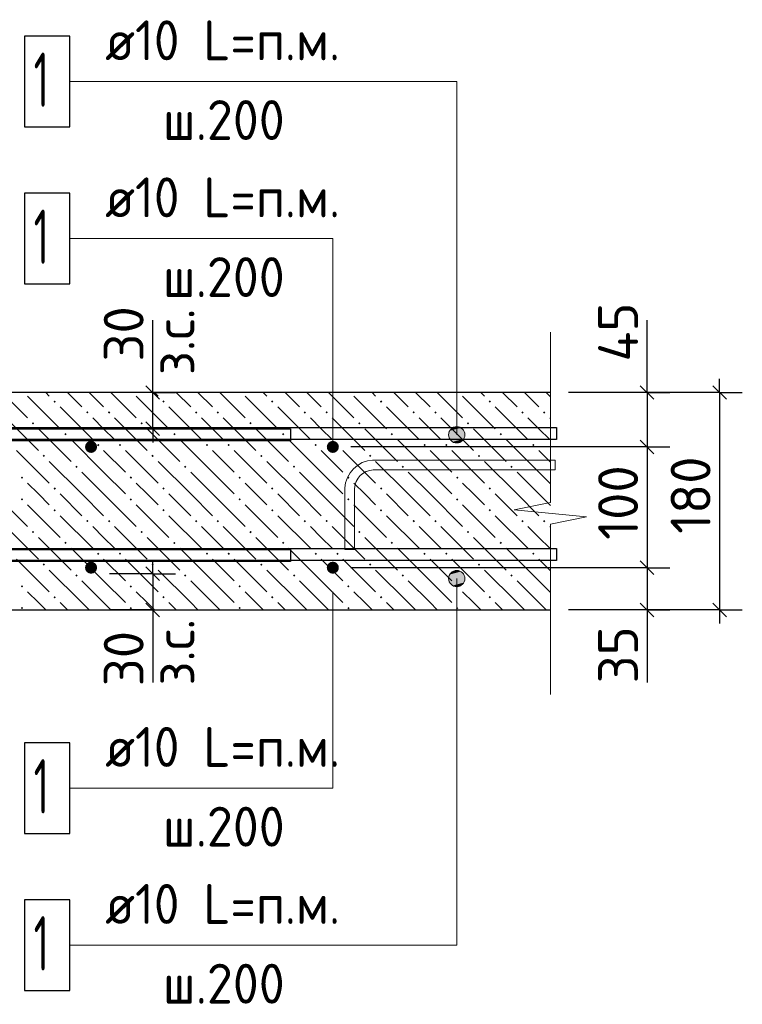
# Model space of a CAD drawing. Header units: millimetres. Extents: x 40580 to 1930067, y -240640 to 81020.
# Tile 637 of 656: x 1694055 to 1698041, y -215390 to -209956. Entities that reach past the tile are written whole.
import ezdxf

# ---------------------------------------------------------------- set-up
doc = ezdxf.new("R2010")
doc.units = ezdxf.units.MM
for name, color, linetype, lineweight in [('Standard', 7, 'Continuous', 25), ('ЖБ Перекрытие верхний уровень', 7, 'Continuous', 35), ('Позиционная метка линия выноска', 7, 'Continuous', 13), ('Примечания', 7, 'Continuous', 13), ('Фиксатор', 7, 'Continuous', 25), ('Фоновоя арматура Х1', 52, 'Continuous', 25)]:
    doc.layers.add(name, color=color, linetype=linetype, lineweight=lineweight)
doc.layers.add('Размерная выноска', color=7, linetype='Continuous')
doc.styles.add('ISOCPEUR', font='isocpeur.ttf')

msp = doc.modelspace()

# ---------------------------------------------------------------- hatches: boundary and pattern name
at = {"layer": 'ЖБ Перекрытие верхний уровень', "linetype": 'Continuous', "lineweight": -3, "transparency": 33554687}
for points in [[(1694241.7, -212063.2), (1694248.2, -212056.7), (1694254.7, -212063.2), (1694248.2, -212069.7)], [(1694841.7, -212063.2), (1694848.2, -212056.7), (1694854.7, -212063.2), (1694848.2, -212069.7)], [(1695441.7, -212063.2), (1695448.2, -212056.7), (1695454.7, -212063.2), (1695448.2, -212069.7)], [(1696041.7, -212063.2), (1696048.2, -212056.7), (1696054.7, -212063.2), (1696048.2, -212069.7)], [(1696641.7, -212063.2), (1696648.2, -212056.7), (1696654.7, -212063.2), (1696648.2, -212069.7)], [(1694421.7, -212123.2), (1694428.2, -212116.7), (1694434.7, -212123.2), (1694428.2, -212129.7)], [(1694541.7, -212123.2), (1694548.2, -212116.7), (1694554.7, -212123.2), (1694548.2, -212129.7)], [(1695021.7, -212123.2), (1695028.2, -212116.7), (1695034.7, -212123.2), (1695028.2, -212129.7)], [(1695141.7, -212123.2), (1695148.2, -212116.7), (1695154.7, -212123.2), (1695148.2, -212129.7)], [(1695621.7, -212123.2), (1695628.2, -212116.7), (1695634.7, -212123.2), (1695628.2, -212129.7)], [(1695741.7, -212123.2), (1695748.2, -212116.7), (1695754.7, -212123.2), (1695748.2, -212129.7)], [(1696221.7, -212123.2), (1696228.2, -212116.7), (1696234.7, -212123.2), (1696228.2, -212129.7)], [(1696341.7, -212123.2), (1696348.2, -212116.7), (1696354.7, -212123.2), (1696348.2, -212129.7)], [(1696821.7, -212123.2), (1696828.2, -212116.7), (1696834.7, -212123.2), (1696828.2, -212129.7)], [(1696941.7, -212123.2), (1696948.2, -212116.7), (1696954.7, -212123.2), (1696948.2, -212129.7)], [(1694121.7, -212183.2), (1694128.2, -212176.7), (1694134.7, -212183.2), (1694128.2, -212189.7)], [(1694721.7, -212183.2), (1694728.2, -212176.7), (1694734.7, -212183.2), (1694728.2, -212189.7)], [(1695321.7, -212183.2), (1695328.2, -212176.7), (1695334.7, -212183.2), (1695328.2, -212189.7)], [(1695921.7, -212183.2), (1695928.2, -212176.7), (1695934.7, -212183.2), (1695928.2, -212189.7)], [(1696521.7, -212183.2), (1696528.2, -212176.7), (1696534.7, -212183.2), (1696528.2, -212189.7)], [(1694301.7, -212243.2), (1694308.2, -212236.7), (1694314.7, -212243.2), (1694308.2, -212249.7)], [(1694901.7, -212243.2), (1694908.2, -212236.7), (1694914.7, -212243.2), (1694908.2, -212249.7)], [(1695501.7, -212243.2), (1695508.2, -212236.7), (1695514.7, -212243.2), (1695508.2, -212249.7)], [(1696101.7, -212243.2), (1696108.2, -212236.7), (1696114.7, -212243.2), (1696108.2, -212249.7)], [(1696701.7, -212243.2), (1696708.2, -212236.7), (1696714.7, -212243.2), (1696708.2, -212249.7)], [(1694481.7, -212303.2), (1694488.2, -212296.7), (1694494.7, -212303.2), (1694488.2, -212309.7)], [(1694601.7, -212303.2), (1694608.2, -212296.7), (1694614.7, -212303.2), (1694608.2, -212309.7)], [(1695081.7, -212303.2), (1695088.2, -212296.7), (1695094.7, -212303.2), (1695088.2, -212309.7)], [(1695201.7, -212303.2), (1695208.2, -212296.7), (1695214.7, -212303.2), (1695208.2, -212309.7)], [(1695681.7, -212303.2), (1695688.2, -212296.7), (1695694.7, -212303.2), (1695688.2, -212309.7)], [(1695801.7, -212303.2), (1695808.2, -212296.7), (1695814.7, -212303.2), (1695808.2, -212309.7)], [(1696281.7, -212303.2), (1696288.2, -212296.7), (1696294.7, -212303.2), (1696288.2, -212309.7)], [(1696401.7, -212303.2), (1696408.2, -212296.7), (1696414.7, -212303.2), (1696408.2, -212309.7)], [(1696881.7, -212303.2), (1696888.2, -212296.7), (1696894.7, -212303.2), (1696888.2, -212309.7)], [(1694181.7, -212363.2), (1694188.2, -212356.7), (1694194.7, -212363.2), (1694188.2, -212369.7)], [(1694781.7, -212363.2), (1694788.2, -212356.7), (1694794.7, -212363.2), (1694788.2, -212369.7)], [(1695381.7, -212363.2), (1695388.2, -212356.7), (1695394.7, -212363.2), (1695388.2, -212369.7)], [(1695981.7, -212363.2), (1695988.2, -212356.7), (1695994.7, -212363.2), (1695988.2, -212369.7)], [(1696581.7, -212363.2), (1696588.2, -212356.7), (1696594.7, -212363.2), (1696588.2, -212369.7)], [(1694361.7, -212423.2), (1694368.2, -212416.7), (1694374.7, -212423.2), (1694368.2, -212429.7)], [(1694961.7, -212423.2), (1694968.2, -212416.7), (1694974.7, -212423.2), (1694968.2, -212429.7)], [(1695561.7, -212423.2), (1695568.2, -212416.7), (1695574.7, -212423.2), (1695568.2, -212429.7)], [(1696161.7, -212423.2), (1696168.2, -212416.7), (1696174.7, -212423.2), (1696168.2, -212429.7)], [(1696761.7, -212423.2), (1696768.2, -212416.7), (1696774.7, -212423.2), (1696768.2, -212429.7)], [(1694061.7, -212483.2), (1694068.2, -212476.7), (1694074.7, -212483.2), (1694068.2, -212489.7)], [(1694661.7, -212483.2), (1694668.2, -212476.7), (1694674.7, -212483.2), (1694668.2, -212489.7)], [(1695261.7, -212483.2), (1695268.2, -212476.7), (1695274.7, -212483.2), (1695268.2, -212489.7)], [(1695861.7, -212483.2), (1695868.2, -212476.7), (1695874.7, -212483.2), (1695868.2, -212489.7)], [(1696461.7, -212483.2), (1696468.2, -212476.7), (1696474.7, -212483.2), (1696468.2, -212489.7)], [(1694241.7, -212543.2), (1694248.2, -212536.7), (1694254.7, -212543.2), (1694248.2, -212549.7)], [(1694841.7, -212543.2), (1694848.2, -212536.7), (1694854.7, -212543.2), (1694848.2, -212549.7)], [(1695441.7, -212543.2), (1695448.2, -212536.7), (1695454.7, -212543.2), (1695448.2, -212549.7)], [(1696041.7, -212543.2), (1696048.2, -212536.7), (1696054.7, -212543.2), (1696048.2, -212549.7)], [(1696641.7, -212543.2), (1696648.2, -212536.7), (1696654.7, -212543.2), (1696648.2, -212549.7)], [(1694061.7, -212603.2), (1694068.2, -212596.7), (1694074.7, -212603.2), (1694068.2, -212609.7)], [(1694661.7, -212603.2), (1694668.2, -212596.7), (1694674.7, -212603.2), (1694668.2, -212609.7)], [(1695261.7, -212603.2), (1695268.2, -212596.7), (1695274.7, -212603.2), (1695268.2, -212609.7)], [(1695861.7, -212603.2), (1695868.2, -212596.7), (1695874.7, -212603.2), (1695868.2, -212609.7)], [(1696461.7, -212603.2), (1696468.2, -212596.7), (1696474.7, -212603.2), (1696468.2, -212609.7)], [(1694241.7, -212663.2), (1694248.2, -212656.7), (1694254.7, -212663.2), (1694248.2, -212669.7)], [(1694841.7, -212663.2), (1694848.2, -212656.7), (1694854.7, -212663.2), (1694848.2, -212669.7)], [(1695441.7, -212663.2), (1695448.2, -212656.7), (1695454.7, -212663.2), (1695448.2, -212669.7)], [(1696041.7, -212663.2), (1696048.2, -212656.7), (1696054.7, -212663.2), (1696048.2, -212669.7)], [(1696641.7, -212663.2), (1696648.2, -212656.7), (1696654.7, -212663.2), (1696648.2, -212669.7)], [(1694421.7, -212723.2), (1694428.2, -212716.7), (1694434.7, -212723.2), (1694428.2, -212729.7)], [(1694541.7, -212723.2), (1694548.2, -212716.7), (1694554.7, -212723.2), (1694548.2, -212729.7)], [(1695021.7, -212723.2), (1695028.2, -212716.7), (1695034.7, -212723.2), (1695028.2, -212729.7)], [(1695141.7, -212723.2), (1695148.2, -212716.7), (1695154.7, -212723.2), (1695148.2, -212729.7)], [(1695621.7, -212723.2), (1695628.2, -212716.7), (1695634.7, -212723.2), (1695628.2, -212729.7)], [(1695741.7, -212723.2), (1695748.2, -212716.7), (1695754.7, -212723.2), (1695748.2, -212729.7)], [(1696221.7, -212723.2), (1696228.2, -212716.7), (1696234.7, -212723.2), (1696228.2, -212729.7)], [(1696341.7, -212723.2), (1696348.2, -212716.7), (1696354.7, -212723.2), (1696348.2, -212729.7)], [(1696821.7, -212723.2), (1696828.2, -212716.7), (1696834.7, -212723.2), (1696828.2, -212729.7)], [(1696941.7, -212723.2), (1696948.2, -212716.7), (1696954.7, -212723.2), (1696948.2, -212729.7)], [(1694121.7, -212783.2), (1694128.2, -212776.7), (1694134.7, -212783.2), (1694128.2, -212789.7)], [(1694721.7, -212783.2), (1694728.2, -212776.7), (1694734.7, -212783.2), (1694728.2, -212789.7)], [(1695321.7, -212783.2), (1695328.2, -212776.7), (1695334.7, -212783.2), (1695328.2, -212789.7)], [(1695921.7, -212783.2), (1695928.2, -212776.7), (1695934.7, -212783.2), (1695928.2, -212789.7)], [(1696521.7, -212783.2), (1696528.2, -212776.7), (1696534.7, -212783.2), (1696528.2, -212789.7)], [(1694301.7, -212843.2), (1694308.2, -212836.7), (1694314.7, -212843.2), (1694308.2, -212849.7)], [(1694901.7, -212843.2), (1694908.2, -212836.7), (1694914.7, -212843.2), (1694908.2, -212849.7)], [(1695501.7, -212843.2), (1695508.2, -212836.7), (1695514.7, -212843.2), (1695508.2, -212849.7)], [(1696101.7, -212843.2), (1696108.2, -212836.7), (1696114.7, -212843.2), (1696108.2, -212849.7)], [(1696701.7, -212843.2), (1696708.2, -212836.7), (1696714.7, -212843.2), (1696708.2, -212849.7)], [(1694481.7, -212903.2), (1694488.2, -212896.7), (1694494.7, -212903.2), (1694488.2, -212909.7)], [(1694601.7, -212903.2), (1694608.2, -212896.7), (1694614.7, -212903.2), (1694608.2, -212909.7)], [(1695081.7, -212903.2), (1695088.2, -212896.7), (1695094.7, -212903.2), (1695088.2, -212909.7)], [(1695201.7, -212903.2), (1695208.2, -212896.7), (1695214.7, -212903.2), (1695208.2, -212909.7)], [(1695681.7, -212903.2), (1695688.2, -212896.7), (1695694.7, -212903.2), (1695688.2, -212909.7)], [(1695801.7, -212903.2), (1695808.2, -212896.7), (1695814.7, -212903.2), (1695808.2, -212909.7)], [(1696281.7, -212903.2), (1696288.2, -212896.7), (1696294.7, -212903.2), (1696288.2, -212909.7)], [(1696401.7, -212903.2), (1696408.2, -212896.7), (1696414.7, -212903.2), (1696408.2, -212909.7)], [(1696881.7, -212903.2), (1696888.2, -212896.7), (1696894.7, -212903.2), (1696888.2, -212909.7)], [(1694181.7, -212963.2), (1694188.2, -212956.7), (1694194.7, -212963.2), (1694188.2, -212969.7)], [(1694781.7, -212963.2), (1694788.2, -212956.7), (1694794.7, -212963.2), (1694788.2, -212969.7)], [(1695381.7, -212963.2), (1695388.2, -212956.7), (1695394.7, -212963.2), (1695388.2, -212969.7)], [(1695981.7, -212963.2), (1695988.2, -212956.7), (1695994.7, -212963.2), (1695988.2, -212969.7)], [(1696581.7, -212963.2), (1696588.2, -212956.7), (1696594.7, -212963.2), (1696588.2, -212969.7)], [(1694361.7, -213023.2), (1694368.2, -213016.7), (1694374.7, -213023.2), (1694368.2, -213029.7)], [(1694961.7, -213023.2), (1694968.2, -213016.7), (1694974.7, -213023.2), (1694968.2, -213029.7)], [(1695561.7, -213023.2), (1695568.2, -213016.7), (1695574.7, -213023.2), (1695568.2, -213029.7)], [(1696161.7, -213023.2), (1696168.2, -213016.7), (1696174.7, -213023.2), (1696168.2, -213029.7)], [(1696761.7, -213023.2), (1696768.2, -213016.7), (1696774.7, -213023.2), (1696768.2, -213029.7)], [(1694061.7, -213083.2), (1694068.2, -213076.7), (1694074.7, -213083.2), (1694068.2, -213089.7)], [(1694661.7, -213083.2), (1694668.2, -213076.7), (1694674.7, -213083.2), (1694668.2, -213089.7)], [(1695261.7, -213083.2), (1695268.2, -213076.7), (1695274.7, -213083.2), (1695268.2, -213089.7)], [(1695861.7, -213083.2), (1695868.2, -213076.7), (1695874.7, -213083.2), (1695868.2, -213089.7)], [(1696461.7, -213083.2), (1696468.2, -213076.7), (1696474.7, -213083.2), (1696468.2, -213089.7)], [(1694241.7, -213143.2), (1694248.2, -213136.7), (1694254.7, -213143.2), (1694248.2, -213149.7)], [(1694841.7, -213143.2), (1694848.2, -213136.7), (1694854.7, -213143.2), (1694848.2, -213149.7)], [(1695441.7, -213143.2), (1695448.2, -213136.7), (1695454.7, -213143.2), (1695448.2, -213149.7)], [(1696041.7, -213143.2), (1696048.2, -213136.7), (1696054.7, -213143.2), (1696048.2, -213149.7)], [(1696641.7, -213143.2), (1696648.2, -213136.7), (1696654.7, -213143.2), (1696648.2, -213149.7)], [(1694061.7, -213203.2), (1694068.2, -213196.7), (1694074.7, -213203.2), (1694068.2, -213209.7)], [(1694661.7, -213203.2), (1694668.2, -213196.7), (1694674.7, -213203.2), (1694668.2, -213209.7)], [(1695261.7, -213203.2), (1695268.2, -213196.7), (1695274.7, -213203.2), (1695268.2, -213209.7)], [(1695861.7, -213203.2), (1695868.2, -213196.7), (1695874.7, -213203.2), (1695868.2, -213209.7)], [(1696461.7, -213203.2), (1696468.2, -213196.7), (1696474.7, -213203.2), (1696468.2, -213209.7)]]:
    msp.add_hatch(color=7, dxfattribs=at).paths.add_polyline_path(points, flags=16)
at = {"layer": 'Позиционная метка линия выноска', "linetype": 'Continuous', "lineweight": 13, "transparency": 33554687}
for points in [[(1696488.3, -212208.1), (1696443.3, -212208.1), (1696427.1, -212224.3)], [(1696488.3, -212208.1), (1696427.1, -212224.3), (1696504.5, -212224.3)], [(1696443.3, -212208.1), (1696488.3, -212208.1), (1696465.8, -212201.8)], [(1696504.5, -212224.3), (1696427.1, -212224.3), (1696420.8, -212246.8)], [(1696504.5, -212224.3), (1696420.8, -212246.8), (1696510.8, -212246.8)], [(1696510.8, -212246.8), (1696420.8, -212246.8), (1696427.1, -212269.3)], [(1696510.8, -212246.8), (1696427.1, -212269.3), (1696504.5, -212269.3)], [(1696504.5, -212269.3), (1696427.1, -212269.3), (1696443.3, -212285.5)], [(1696504.5, -212269.3), (1696443.3, -212285.5), (1696488.3, -212285.5)], [(1696488.3, -212285.5), (1696443.3, -212285.5), (1696465.8, -212291.8)], [(1696420.8, -213040.1), (1696510.8, -213040.1), (1696504.5, -213017.6)], [(1696420.8, -213040.1), (1696504.5, -213017.6), (1696427.1, -213017.6)], [(1696427.1, -213017.6), (1696504.5, -213017.6), (1696488.3, -213001.4)], [(1696427.1, -213017.6), (1696488.3, -213001.4), (1696443.3, -213001.4)], [(1696443.3, -213001.4), (1696488.3, -213001.4), (1696465.8, -212995.1)], [(1696427.1, -213062.6), (1696510.8, -213040.1), (1696420.8, -213040.1)], [(1696427.1, -213062.6), (1696504.5, -213062.6), (1696510.8, -213040.1)], [(1696443.3, -213078.8), (1696504.5, -213062.6), (1696427.1, -213062.6)], [(1696443.3, -213078.8), (1696488.3, -213078.8), (1696504.5, -213062.6)], [(1696488.3, -213078.8), (1696443.3, -213078.8), (1696465.8, -213085.1)]]:
    msp.add_hatch(color=7, dxfattribs=at).paths.add_polyline_path(points)
at = {"layer": 'Фоновоя арматура Х1', "linetype": 'Continuous', "lineweight": -3, "transparency": 33554687}
for points in [[(1694482.2, -212313.4), (1694479.6, -212300.7), (1694472.4, -212289.9), (1694461.6, -212282.6), (1694448.9, -212280.1), (1694436.1, -212282.6), (1694425.3, -212289.9), (1694418.1, -212300.7), (1694415.5, -212313.4), (1694418.1, -212326.2), (1694425.3, -212337), (1694436.1, -212344.2), (1694448.9, -212346.8), (1694461.6, -212344.2), (1694472.4, -212337), (1694479.6, -212326.2)], [(1695815.5, -212313.4), (1695813, -212300.7), (1695805.8, -212289.9), (1695794.9, -212282.6), (1695782.2, -212280.1), (1695769.4, -212282.6), (1695758.6, -212289.9), (1695751.4, -212300.7), (1695748.9, -212313.4), (1695751.4, -212326.2), (1695758.6, -212337), (1695769.4, -212344.2), (1695782.2, -212346.8), (1695794.9, -212344.2), (1695805.8, -212337), (1695813, -212326.2)], [(1694482.2, -212980.1), (1694479.6, -212967.3), (1694472.4, -212956.5), (1694461.6, -212949.3), (1694448.9, -212946.8), (1694436.1, -212949.3), (1694425.3, -212956.5), (1694418.1, -212967.3), (1694415.5, -212980.1), (1694418.1, -212992.9), (1694425.3, -213003.7), (1694436.1, -213010.9), (1694448.9, -213013.4), (1694461.6, -213010.9), (1694472.4, -213003.7), (1694479.6, -212992.9)], [(1695815.5, -212980.1), (1695813, -212967.3), (1695805.8, -212956.5), (1695794.9, -212949.3), (1695782.2, -212946.8), (1695769.4, -212949.3), (1695758.6, -212956.5), (1695751.4, -212967.3), (1695748.9, -212980.1), (1695751.4, -212992.9), (1695758.6, -213003.7), (1695769.4, -213010.9), (1695782.2, -213013.4), (1695794.9, -213010.9), (1695805.8, -213003.7), (1695813, -212992.9)]]:
    msp.add_hatch(color=7, dxfattribs=at).paths.add_polyline_path(points)

# ---------------------------------------------------------------- linework, layer by layer
at = {"color": 38, "linetype": 'Continuous', "lineweight": 25, "true_color": 0x5f1e0f, "transparency": 33554687}
for points in [[(1692904.5, -212213.4), (1695548.9, -212213.4), (1695548.9, -212280.1)], [(1695548.9, -212280.1), (1692909.1, -212280.1)], [(1692909.1, -212880.1), (1695548.9, -212880.1), (1695548.9, -212946.8), (1692904.5, -212946.8)]]:
    msp.add_lwpolyline(points, dxfattribs=at)
at = {"layer": 'Standard', "color": 7, "linetype": 'Continuous', "lineweight": -3, "transparency": 33554687}
for p, q in [((1694788.7, -212013.4), (1694788.7, -211938.4)), ((1697515.5, -212013.4), (1697515.5, -211938.4)), ((1697915.5, -212013.4), (1697915.5, -211938.4)), ((1694788.7, -212213.4), (1694788.7, -212013.4)), ((1697515.5, -212013.4), (1697515.5, -212313.4)), ((1694788.7, -212213.4), (1694788.7, -212288.4)), ((1697515.5, -212313.4), (1697515.5, -212980.1)), ((1694788.7, -213013.4), (1694788.7, -212938.4)), ((1694788.7, -213013.4), (1694788.7, -213213.4)), ((1697515.5, -212980.1), (1697515.5, -213213.4)), ((1694788.7, -213213.4), (1694788.7, -213288.4)), ((1697515.5, -213213.4), (1697515.5, -213288.4)), ((1697915.5, -213213.4), (1697915.5, -213288.4))]:
    msp.add_line(p, q, dxfattribs=at)
at = {"layer": 'Standard', "color": 7, "linetype": 'Continuous', "lineweight": 25, "transparency": 33554687}
for p, q in [((1694826.2, -212050.9), (1694751.2, -211975.9)), ((1697478, -211975.9), (1697553, -212050.9)), ((1697878, -211975.9), (1697953, -212050.9)), ((1694826.2, -212250.9), (1694751.2, -212175.9)), ((1697478, -212275.9), (1697553, -212350.9)), ((1694751.2, -212975.9), (1694826.2, -213050.9)), ((1697478, -212942.6), (1697553, -213017.6)), ((1694751.2, -213175.9), (1694826.2, -213250.9)), ((1697478, -213175.9), (1697553, -213250.9)), ((1697878, -213175.9), (1697953, -213250.9))]:
    msp.add_line(p, q, dxfattribs=at)
at = {"layer": 'Standard', "color": 251, "linetype": 'Continuous', "lineweight": -3, "true_color": 0x656565, "transparency": 33554687}
for p, q in [((1694788.7, -212013.4), (1694552.1, -212013.4)), ((1694788.7, -212013.4), (1694663.7, -212013.4)), ((1694788.7, -212013.4), (1694913.7, -212013.4)), ((1697915.5, -212013.4), (1697082.2, -212013.4)), ((1697515.5, -212013.4), (1697390.5, -212013.4)), ((1697515.5, -212013.4), (1697640.5, -212013.4)), ((1697915.5, -212013.4), (1697790.5, -212013.4)), ((1697915.5, -212013.4), (1698040.5, -212013.4)), ((1694788.7, -212213.4), (1694550.5, -212213.4)), ((1694788.7, -212213.4), (1694663.7, -212213.4)), ((1694788.7, -212213.4), (1694913.7, -212213.4)), ((1697515.5, -212313.4), (1697390.5, -212313.4)), ((1697515.5, -212313.4), (1697640.5, -212313.4)), ((1694788.7, -213013.4), (1694550.5, -213013.4)), ((1694788.7, -213013.4), (1694663.7, -213013.4)), ((1694788.7, -213013.4), (1694913.7, -213013.4)), ((1697515.5, -212980.1), (1697390.5, -212980.1)), ((1697515.5, -212980.1), (1697640.5, -212980.1)), ((1694788.7, -213213.4), (1694552.1, -213213.4)), ((1694788.7, -213213.4), (1694663.7, -213213.4)), ((1694788.7, -213213.4), (1694913.7, -213213.4)), ((1697915.5, -213213.4), (1697082.2, -213213.4)), ((1697515.5, -213213.4), (1697390.5, -213213.4)), ((1697515.5, -213213.4), (1697640.5, -213213.4)), ((1697915.5, -213213.4), (1697790.5, -213213.4)), ((1697915.5, -213213.4), (1698040.5, -213213.4))]:
    msp.add_line(p, q, dxfattribs=at)
for points in [[(1697515.5, -212013.4), (1697498.5, -212013.4), (1697498.5, -212013.4), (1697498.5, -212013.4), (1697498.5, -212013.4), (1697082.2, -212013.4)], [(1697515.5, -212313.4), (1697498.5, -212313.4), (1697498.5, -212313.4), (1697498.5, -212313.4), (1697498.5, -212313.4), (1695882.2, -212313.4)], [(1697515.5, -212980.1), (1697498.5, -212980.1), (1697498.5, -212980.1), (1695882.2, -212980.1)], [(1697515.5, -213213.4), (1697498.5, -213213.4), (1697498.5, -213213.4), (1697082.2, -213213.4)]]:
    msp.add_lwpolyline(points, dxfattribs=at)
at = {"layer": 'Standard', "color": 7, "linetype": 'Continuous', "lineweight": -3, "transparency": 33554687}
msp.add_lwpolyline([(1697915.5, -212013.4), (1697915.5, -212701.8), (1697915.5, -212701.8), (1697915.5, -213213.4)], dxfattribs=at)
at = {"layer": 'ЖБ Перекрытие верхний уровень', "color": 7, "linetype": 'Continuous', "lineweight": 25, "transparency": 33554687}
for p, q in [((1696982.2, -212013.4), (1692515.5, -212013.4)), ((1693715.5, -213213.4), (1696982.2, -213213.4))]:
    msp.add_line(p, q, dxfattribs=at)
at = {"layer": 'ЖБ Перекрытие верхний уровень', "color": 9, "linetype": 'Continuous', "lineweight": -3, "true_color": 0xc7c7c7, "transparency": 33554687}
for p, q in [((1693958.5, -212013.4), (1694098.2, -212153.2)), ((1694098.2, -212033.2), (1694278.2, -212213.2)), ((1694218.2, -212033.2), (1694198.5, -212013.4)), ((1694318.5, -212013.4), (1694398.2, -212093.2)), ((1694438.5, -212013.4), (1694518.2, -212093.2)), ((1694558.5, -212013.4), (1694698.2, -212153.2)), ((1694698.2, -212033.2), (1694878.2, -212213.2)), ((1694818.2, -212033.2), (1694798.5, -212013.4)), ((1694918.5, -212013.4), (1694998.2, -212093.2)), ((1695038.5, -212013.4), (1695118.2, -212093.2)), ((1695158.5, -212013.4), (1695298.2, -212153.2)), ((1695298.2, -212033.2), (1695478.2, -212213.2)), ((1695418.2, -212033.2), (1695398.5, -212013.4)), ((1695518.5, -212013.4), (1695598.2, -212093.2)), ((1695638.5, -212013.4), (1695718.2, -212093.2)), ((1695758.5, -212013.4), (1695898.2, -212153.2)), ((1695898.2, -212033.2), (1696078.2, -212213.2)), ((1696018.2, -212033.2), (1695998.5, -212013.4)), ((1696118.5, -212013.4), (1696198.2, -212093.2)), ((1696238.5, -212013.4), (1696318.2, -212093.2)), ((1696358.5, -212013.4), (1696498.2, -212153.2)), ((1696498.2, -212033.2), (1696678.2, -212213.2)), ((1696618.2, -212033.2), (1696598.5, -212013.4)), ((1696718.5, -212013.4), (1696798.2, -212093.2)), ((1696838.5, -212013.4), (1696918.2, -212093.2)), ((1696958.5, -212013.4), (1696982.2, -212037.2)), ((1694278.2, -212093.2), (1694458.2, -212273.2)), ((1694878.2, -212093.2), (1695058.2, -212273.2)), ((1695478.2, -212093.2), (1695658.2, -212273.2)), ((1696078.2, -212093.2), (1696258.2, -212273.2)), ((1696678.2, -212093.2), (1696858.2, -212273.2)), ((1693978.2, -212153.2), (1694158.2, -212333.2)), ((1694518.2, -212213.2), (1694458.2, -212153.2)), ((1694578.2, -212153.2), (1694758.2, -212333.2)), ((1695118.2, -212213.2), (1695058.2, -212153.2)), ((1695178.2, -212153.2), (1695358.2, -212333.2)), ((1695718.2, -212213.2), (1695658.2, -212153.2)), ((1695778.2, -212153.2), (1695958.2, -212333.2)), ((1696318.2, -212213.2), (1696258.2, -212153.2)), ((1696378.2, -212153.2), (1696558.2, -212333.2)), ((1696918.2, -212213.2), (1696858.2, -212153.2)), ((1696978.2, -212153.2), (1696982.2, -212157.2)), ((1694158.2, -212213.2), (1694338.2, -212393.2)), ((1694578.2, -212273.2), (1694518.2, -212213.2)), ((1694758.2, -212213.2), (1694938.2, -212393.2)), ((1695178.2, -212273.2), (1695118.2, -212213.2)), ((1695358.2, -212213.2), (1695538.2, -212393.2)), ((1695778.2, -212273.2), (1695718.2, -212213.2)), ((1695958.2, -212213.2), (1696138.2, -212393.2)), ((1696378.2, -212273.2), (1696318.2, -212213.2)), ((1696558.2, -212213.2), (1696738.2, -212393.2)), ((1696978.2, -212273.2), (1696918.2, -212213.2)), ((1694518.2, -212453.2), (1694338.2, -212273.2)), ((1695118.2, -212453.2), (1694938.2, -212273.2)), ((1695718.2, -212453.2), (1695538.2, -212273.2)), ((1696318.2, -212453.2), (1696138.2, -212273.2)), ((1696918.2, -212453.2), (1696738.2, -212273.2)), ((1694038.2, -212333.2), (1694218.2, -212513.2)), ((1694518.2, -212333.2), (1694638.2, -212453.2)), ((1694638.2, -212333.2), (1694818.2, -212513.2)), ((1695118.2, -212333.2), (1695238.2, -212453.2)), ((1695238.2, -212333.2), (1695418.2, -212513.2)), ((1695718.2, -212333.2), (1695838.2, -212453.2)), ((1695838.2, -212333.2), (1696018.2, -212513.2)), ((1696318.2, -212333.2), (1696438.2, -212453.2)), ((1696438.2, -212333.2), (1696618.2, -212513.2)), ((1696918.2, -212333.2), (1696982.2, -212397.2)), ((1694398.2, -212573.2), (1694218.2, -212393.2)), ((1694998.2, -212573.2), (1694818.2, -212393.2)), ((1695598.2, -212573.2), (1695418.2, -212393.2)), ((1696198.2, -212573.2), (1696018.2, -212393.2)), ((1696798.2, -212573.2), (1696618.2, -212393.2)), ((1694398.2, -212453.2), (1694518.2, -212573.2)), ((1694518.2, -212453.2), (1694638.2, -212573.2)), ((1694998.2, -212453.2), (1695118.2, -212573.2)), ((1695118.2, -212453.2), (1695238.2, -212573.2)), ((1695598.2, -212453.2), (1695718.2, -212573.2)), ((1695718.2, -212453.2), (1695838.2, -212573.2)), ((1696198.2, -212453.2), (1696318.2, -212573.2)), ((1696318.2, -212453.2), (1696438.2, -212573.2)), ((1696798.2, -212453.2), (1696918.2, -212573.2)), ((1696918.2, -212453.2), (1696982.2, -212517.2)), ((1694158.2, -212573.2), (1694098.2, -212513.2)), ((1694758.2, -212573.2), (1694698.2, -212513.2)), ((1695358.2, -212573.2), (1695298.2, -212513.2)), ((1695958.2, -212573.2), (1695898.2, -212513.2)), ((1696558.2, -212573.2), (1696498.2, -212513.2)), ((1693918.2, -212573.2), (1694098.2, -212753.2)), ((1694218.2, -212633.2), (1694158.2, -212573.2)), ((1694278.2, -212573.2), (1694398.2, -212693.2)), ((1694398.2, -212573.2), (1694518.2, -212693.2)), ((1694518.2, -212573.2), (1694698.2, -212753.2)), ((1694818.2, -212633.2), (1694758.2, -212573.2)), ((1694878.2, -212573.2), (1694998.2, -212693.2)), ((1694998.2, -212573.2), (1695118.2, -212693.2)), ((1695118.2, -212573.2), (1695298.2, -212753.2)), ((1695418.2, -212633.2), (1695358.2, -212573.2)), ((1695478.2, -212573.2), (1695598.2, -212693.2)), ((1695598.2, -212573.2), (1695718.2, -212693.2)), ((1695718.2, -212573.2), (1695898.2, -212753.2)), ((1696018.2, -212633.2), (1695958.2, -212573.2)), ((1696078.2, -212573.2), (1696198.2, -212693.2)), ((1696198.2, -212573.2), (1696318.2, -212693.2)), ((1696318.2, -212573.2), (1696498.2, -212753.2)), ((1696618.2, -212633.2), (1696558.2, -212573.2)), ((1696678.2, -212573.2), (1696798.2, -212693.2)), ((1696798.2, -212573.2), (1696918.2, -212693.2)), ((1696918.2, -212573.2), (1696982.2, -212637.2)), ((1694098.2, -212633.2), (1694278.2, -212813.2)), ((1694698.2, -212633.2), (1694878.2, -212813.2)), ((1695298.2, -212633.2), (1695478.2, -212813.2)), ((1695898.2, -212633.2), (1696078.2, -212813.2)), ((1696498.2, -212633.2), (1696678.2, -212813.2)), ((1694278.2, -212693.2), (1694458.2, -212873.2)), ((1694878.2, -212693.2), (1695058.2, -212873.2)), ((1695478.2, -212693.2), (1695658.2, -212873.2)), ((1696078.2, -212693.2), (1696258.2, -212873.2)), ((1696678.2, -212693.2), (1696858.2, -212873.2)), ((1693978.2, -212753.2), (1694158.2, -212933.2)), ((1694518.2, -212813.2), (1694458.2, -212753.2)), ((1694578.2, -212753.2), (1694758.2, -212933.2)), ((1695118.2, -212813.2), (1695058.2, -212753.2)), ((1695178.2, -212753.2), (1695358.2, -212933.2)), ((1695718.2, -212813.2), (1695658.2, -212753.2)), ((1695778.2, -212753.2), (1695958.2, -212933.2)), ((1696318.2, -212813.2), (1696258.2, -212753.2)), ((1696378.2, -212753.2), (1696558.2, -212933.2)), ((1696918.2, -212813.2), (1696858.2, -212753.2)), ((1696978.2, -212753.2), (1696982.2, -212757.2)), ((1694158.2, -212813.2), (1694338.2, -212993.2)), ((1694578.2, -212873.2), (1694518.2, -212813.2)), ((1694758.2, -212813.2), (1694938.2, -212993.2)), ((1695178.2, -212873.2), (1695118.2, -212813.2)), ((1695358.2, -212813.2), (1695538.2, -212993.2)), ((1695778.2, -212873.2), (1695718.2, -212813.2)), ((1695958.2, -212813.2), (1696138.2, -212993.2)), ((1696378.2, -212873.2), (1696318.2, -212813.2)), ((1696558.2, -212813.2), (1696738.2, -212993.2)), ((1696978.2, -212873.2), (1696918.2, -212813.2)), ((1694518.2, -213053.2), (1694338.2, -212873.2)), ((1695118.2, -213053.2), (1694938.2, -212873.2)), ((1695718.2, -213053.2), (1695538.2, -212873.2)), ((1696318.2, -213053.2), (1696138.2, -212873.2)), ((1696918.2, -213053.2), (1696738.2, -212873.2)), ((1694038.2, -212933.2), (1694218.2, -213113.2)), ((1694518.2, -212933.2), (1694638.2, -213053.2)), ((1694638.2, -212933.2), (1694818.2, -213113.2)), ((1695118.2, -212933.2), (1695238.2, -213053.2)), ((1695238.2, -212933.2), (1695418.2, -213113.2)), ((1695718.2, -212933.2), (1695838.2, -213053.2)), ((1695838.2, -212933.2), (1696018.2, -213113.2)), ((1696318.2, -212933.2), (1696438.2, -213053.2)), ((1696438.2, -212933.2), (1696618.2, -213113.2)), ((1696918.2, -212933.2), (1696982.2, -212997.2)), ((1694398.2, -213173.2), (1694218.2, -212993.2)), ((1694998.2, -213173.2), (1694818.2, -212993.2)), ((1695598.2, -213173.2), (1695418.2, -212993.2)), ((1696198.2, -213173.2), (1696018.2, -212993.2)), ((1696798.2, -213173.2), (1696618.2, -212993.2)), ((1694398.2, -213053.2), (1694518.2, -213173.2)), ((1694518.2, -213053.2), (1694638.2, -213173.2)), ((1694998.2, -213053.2), (1695118.2, -213173.2)), ((1695118.2, -213053.2), (1695238.2, -213173.2)), ((1695598.2, -213053.2), (1695718.2, -213173.2)), ((1695718.2, -213053.2), (1695838.2, -213173.2)), ((1696198.2, -213053.2), (1696318.2, -213173.2)), ((1696318.2, -213053.2), (1696438.2, -213173.2)), ((1696798.2, -213053.2), (1696918.2, -213173.2)), ((1696918.2, -213053.2), (1696982.2, -213117.2)), ((1694158.2, -213173.2), (1694098.2, -213113.2)), ((1694758.2, -213173.2), (1694698.2, -213113.2)), ((1695358.2, -213173.2), (1695298.2, -213113.2)), ((1695958.2, -213173.2), (1695898.2, -213113.2)), ((1696558.2, -213173.2), (1696498.2, -213113.2)), ((1694198.5, -213213.4), (1694158.2, -213173.2)), ((1694278.2, -213173.2), (1694318.5, -213213.4)), ((1694398.2, -213173.2), (1694438.5, -213213.4)), ((1694518.2, -213173.2), (1694558.5, -213213.4)), ((1694798.5, -213213.4), (1694758.2, -213173.2)), ((1694878.2, -213173.2), (1694918.5, -213213.4)), ((1694998.2, -213173.2), (1695038.5, -213213.4)), ((1695118.2, -213173.2), (1695158.5, -213213.4)), ((1695398.5, -213213.4), (1695358.2, -213173.2)), ((1695478.2, -213173.2), (1695518.5, -213213.4)), ((1695598.2, -213173.2), (1695638.5, -213213.4)), ((1695718.2, -213173.2), (1695758.5, -213213.4)), ((1695998.5, -213213.4), (1695958.2, -213173.2)), ((1696078.2, -213173.2), (1696118.5, -213213.4)), ((1696198.2, -213173.2), (1696238.5, -213213.4)), ((1696318.2, -213173.2), (1696358.5, -213213.4)), ((1696598.5, -213213.4), (1696558.2, -213173.2)), ((1696678.2, -213173.2), (1696718.5, -213213.4)), ((1696798.2, -213173.2), (1696838.5, -213213.4)), ((1696918.2, -213173.2), (1696958.5, -213213.4))]:
    msp.add_line(p, q, dxfattribs=at)
at = {"layer": 'Позиционная метка линия выноска', "color": 7, "linetype": 'Continuous', "lineweight": 13, "transparency": 33554687}
for p, q in [((1696465.8, -212201.8), (1696465.8, -212201.8)), ((1696420.8, -212246.8), (1696420.8, -212246.8)), ((1696510.8, -212246.8), (1696510.8, -212246.8)), ((1696465.8, -212291.8), (1696465.8, -212291.8)), ((1696465.8, -212995.1), (1696465.8, -212995.1)), ((1696420.8, -213040.1), (1696420.8, -213040.1)), ((1696465.8, -213085.1), (1696465.8, -213085.1)), ((1696510.8, -213040.1), (1696510.8, -213040.1))]:
    msp.add_line(p, q, dxfattribs=at)
for points in [[(1694332.5, -210296.8), (1696465.8, -210296.8), (1696465.8, -212246.8)], [(1695782.2, -212313.4), (1695782.2, -211163.4), (1694332.5, -211163.4)], [(1694332.5, -215063.4), (1696465.8, -215063.4), (1696465.8, -213040.1)], [(1695782.2, -213113.4), (1695782.2, -214196.8), (1694332.5, -214196.8)]]:
    msp.add_lwpolyline(points, dxfattribs=at)
for centre in [(1696465.8, -212246.8), (1696465.8, -213040.1)]:
    msp.add_circle(centre, 45, dxfattribs=at)
at = {"layer": 'Примечания', "color": 7, "linetype": 'Continuous', "lineweight": 13, "transparency": 33554687}
for p, q in [((1696982.2, -211680.1), (1696982.2, -212620.1)), ((1696982.2, -212620.1), (1696782.2, -212660.1)), ((1696782.2, -212660.1), (1697182.2, -212700.1)), ((1697182.2, -212700.1), (1696982.2, -212740.1)), ((1696982.2, -212740.1), (1696982.2, -213680.1)), ((1696982.2, -213680.1), (1696982.2, -213680.1))]:
    msp.add_line(p, q, dxfattribs=at)
at = {"layer": 'Размерная выноска', "color": 7, "linetype": 'Continuous', "lineweight": -3, "transparency": 33554687}
for p, q in [((1694788.7, -212013.4), (1694788.7, -211613.4)), ((1697515.5, -212013.4), (1697515.5, -211613.4)), ((1694788.7, -213213.4), (1694788.7, -213613.4)), ((1697515.5, -213213.4), (1697515.5, -213613.4))]:
    msp.add_line(p, q, dxfattribs=at)
at = {"layer": 'Фиксатор', "color": 251, "linetype": 'Continuous', "lineweight": 13, "true_color": 0x494949, "transparency": 33554687}
msp.add_lwpolyline([(1695848.9, -212880.3), (1695848.9, -212539.3), (1695852.7, -212511.5), (1695862.3, -212482.5), (1695877.2, -212455.8), (1695895.6, -212433.8), (1695917.7, -212415.4), (1695944.4, -212400.4), (1695973.4, -212390.9), (1696001.2, -212387), (1697008.8, -212387), (1697008.8, -212440.3), (1696004.9, -212440.3), (1695985.5, -212443), (1695965.9, -212449.5), (1695948, -212459.5), (1695933.5, -212471.7), (1695921.4, -212486.2), (1695911.3, -212504.1), (1695904.9, -212523.7), (1695902.2, -212543), (1695902.2, -212880.3), (1695848.9, -212880.3)], dxfattribs=at)
at = {"layer": 'Фоновоя арматура Х1', "color": 7, "linetype": 'Continuous', "lineweight": 25, "transparency": 33554687}
for points in [[(1694082.5, -210546.8), (1694332.5, -210546.8), (1694332.5, -210046.8), (1694082.5, -210046.8), (1694082.5, -210546.8)], [(1694082.5, -210546.8), (1694332.5, -210546.8), (1694332.5, -210046.8), (1694082.5, -210046.8), (1694082.5, -210546.8)], [(1694082.5, -211413.4), (1694332.5, -211413.4), (1694332.5, -210913.4), (1694082.5, -210913.4), (1694082.5, -211413.4)], [(1694082.5, -211413.4), (1694332.5, -211413.4), (1694332.5, -210913.4), (1694082.5, -210913.4), (1694082.5, -211413.4)], [(1694082.5, -214446.8), (1694332.5, -214446.8), (1694332.5, -213946.8), (1694082.5, -213946.8), (1694082.5, -214446.8)], [(1694082.5, -214446.8), (1694332.5, -214446.8), (1694332.5, -213946.8), (1694082.5, -213946.8), (1694082.5, -214446.8)], [(1694082.5, -215313.4), (1694332.5, -215313.4), (1694332.5, -214813.4), (1694082.5, -214813.4), (1694082.5, -215313.4)], [(1694082.5, -215313.4), (1694332.5, -215313.4), (1694332.5, -214813.4), (1694082.5, -214813.4), (1694082.5, -215313.4)]]:
    msp.add_lwpolyline(points, dxfattribs=at)
at = {"layer": 'Фоновоя арматура Х1', "color": 251, "linetype": 'Continuous', "lineweight": -3, "true_color": 0x656565, "transparency": 33554687}
for points in [[(1692682.2, -212206.8), (1697015.5, -212206.8), (1697015.5, -212273.4), (1692682.2, -212273.4), (1692682.2, -212206.8)], [(1692682.2, -212206.8), (1697015.5, -212206.8), (1697015.5, -212273.4), (1692682.2, -212273.4), (1692682.2, -212206.8)], [(1697015.5, -212940.1), (1692682.2, -212940.1), (1692682.2, -212873.4), (1697015.5, -212873.4), (1697015.5, -212940.1)], [(1697015.5, -212940.1), (1692682.2, -212940.1), (1692682.2, -212873.4), (1697015.5, -212873.4), (1697015.5, -212940.1)]]:
    msp.add_lwpolyline(points, dxfattribs=at)

# ---------------------------------------------------------------- texts
at = {"layer": 'Standard', "color": 7, "linetype": 'Continuous', "lineweight": 25, "transparency": 33554687, "char_height": 220, "attachment_point": 7, "rotation": 90, "style": 'ISOCPEUR'}
for s, insert, width in [('з.с.', (1695018.8, -211917.1), 446.066), ('30', (1694738.7, -211842.6), 375.735), ('45', (1697465.5, -211842.6), 375.735), ('180', (1697865.5, -212793.3), 485.079), ('100', (1697465.5, -212826.6), 485.079), ('з.с.', (1695018.8, -213630.2), 446.06), ('35', (1697465.5, -213618.8), 360.165), ('30', (1694738.7, -213634.6), 375.741)]:
    msp.add_mtext(s, dxfattribs=dict(at, insert=insert, width=width))
at = {"layer": 'Фоновоя арматура Х1', "color": 7, "linetype": 'Continuous', "lineweight": 13, "transparency": 33554687, "attachment_point": 7, "style": 'ISOCPEUR'}
for s, insert, char_height, width in [('\\W0.94;ø10 L=п.м. ', (1694526.2, -210179.4), 220, 1600.028), ('\\W0.56;1', (1694132.5, -210436.8), 300, 233.333), ('\\W0.56;1', (1694132.5, -210436.8), 300, 233.333), ('\\W0.95;ш.200 ', (1694845.2, -210619.4), 220, 962.821), ('\\W0.94;ø10 L=п.м. ', (1694526.2, -211046.1), 220, 1600.028), ('\\W0.56;1', (1694132.5, -211303.4), 300, 233.333), ('\\W0.56;1', (1694132.5, -211303.4), 300, 233.333), ('\\W0.95;ш.200 ', (1694845.2, -211486.1), 220, 962.821), ('\\W0.94;ø10 L=п.м. ', (1694526.2, -214079.4), 220, 1600.028), ('\\W0.56;1', (1694132.5, -214336.8), 300, 233.333), ('\\W0.56;1', (1694132.5, -214336.8), 300, 233.333), ('\\W0.95;ш.200 ', (1694845.2, -214519.4), 220, 962.821), ('\\W0.94;ø10 L=п.м. ', (1694526.2, -214946.1), 220, 1600.028), ('\\W0.56;1', (1694132.5, -215203.4), 300, 233.333), ('\\W0.56;1', (1694132.5, -215203.4), 300, 233.333), ('\\W0.95;ш.200 ', (1694845.2, -215386.1), 220, 962.821)]:
    msp.add_mtext(s, dxfattribs=dict(at, insert=insert, char_height=char_height, width=width))

doc.saveas('drawing.dxf')
